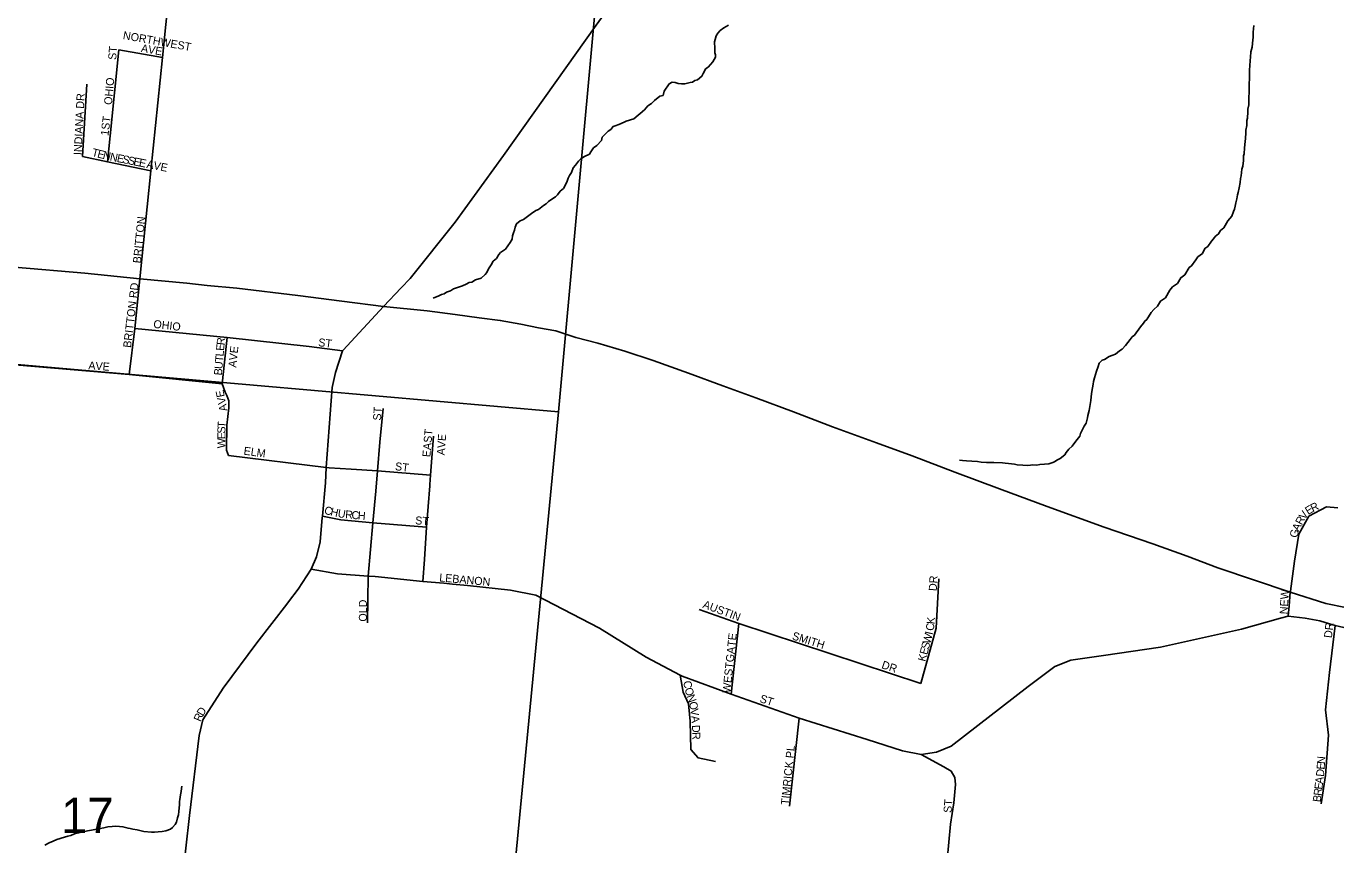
# Model space of a CAD drawing. Extents: x 1310247 to 1552180, y 377264 to 706493.
# Drawn here: x 1440716 to 1448897, y 528333 to 533447 of the extents above; entities that cross this region are included whole.
import ezdxf

# ---------------------------------------------------------------- set-up
doc = ezdxf.new("R2010")
doc.units = 0
for name, color, linetype in [('GM_X_City_Street', 7, 'Continuous'), ('GM_X_City_Street_Text', 7, 'Continuous'), ('GM_X_Minor_River', 7, 'Continuous'), ('GM_X_Section', 7, 'Continuous'), ('GM_X_Section_Text', 7, 'Continuous'), ('GM_X_State_Route', 7, 'Continuous')]:
    doc.layers.add(name, color=color, linetype=linetype)

msp = doc.modelspace()

# ---------------------------------------------------------------- linework, layer by layer
at = {"layer": 'GM_X_City_Street'}
for points in [[(1443058.6, 531812.5), (1443113.9, 531870.3), (1443394.5, 532222.3), (1443698.2, 532638.5), (1444277.1, 533453.6), (1444570.6, 533860), (1444789, 534310.3), (1445607, 536120.9), (1446288.8, 537560.9), (1446455.2, 537921.9), (1446669.1, 538415.5), (1446802.8, 538727.4), (1446812, 538749.7)], [(1441426.6, 531867.9), (1441494.8, 532543.3), (1441566.3, 533252.2), (1441695.6, 534532.3), (1441898.9, 536462.5)], [(1441240, 532761.3), (1441240, 532761.3), (1441293.5, 533299.8)], [(1441293.5, 533299.8), (1441566.3, 533252.2)], [(1441067.5, 532632.4), (1441094.1, 533084.6)], [(1441224, 532599.8), (1441240, 532761.3)], [(1441067.5, 532632.4), (1441224, 532599.8), (1441494.8, 532543.3)], [(1441359.6, 531271.6), (1441393.8, 531559.1), (1441426.6, 531867.9), (1441428.4, 531886)], [(1442947.6, 531696.4), (1443058.6, 531812.5)], [(1438173.8, 531704.6), (1438260.7, 531601.3), (1438360.7, 531544), (1439156.1, 531470.1), (1440521.8, 531342.2), (1441359.6, 531271.6), (1441939, 531212.7)], [(1442696.2, 531424.1), (1442947.6, 531696.4)], [(1441393.8, 531559.1), (1441970.2, 531501.3), (1442483.5, 531445.5), (1442691.8, 531419.3)], [(1441939, 531212.7), (1441966.9, 531464.2), (1441970.2, 531501.3)], [(1442565.7, 530378.6), (1442566.4, 530386.5), (1442585, 530594), (1442589.1, 530690.5), (1442626.6, 531190.8), (1442648.8, 531284.6), (1442691.8, 531419.3), (1442696.2, 531424.1)], [(1441978.6, 530764.7), (1441967.8, 530799.1), (1441969.2, 530954), (1441981.3, 531062.4), (1441981.3, 531106), (1441969.2, 531140.6), (1441958.7, 531161.7), (1441939, 531212.7)], [(1442847.5, 529719.5), (1442852.5, 530010.8), (1442881.9, 530345.2), (1442899.1, 530541.9), (1442910.4, 530669.1), (1442925.5, 530849), (1442944.8, 531058.2)], [(1443237, 530583.3), (1443241.7, 530642.8), (1443260.8, 530885.5)], [(1441978.6, 530764.7), (1442589.1, 530690.5), (1442608.7, 530689.1)], [(1442608.7, 530689.1), (1442746.8, 530679.4), (1442910.4, 530669.1), (1443241.7, 530642.8)], [(1443192.8, 529978.8), (1443204.2, 530115.1), (1443216.1, 530318.4), (1443236.4, 530575.2), (1443237, 530583.3)], [(1448612.9, 529918.3), (1448638.1, 530105.7), (1448666, 530273), (1448728.3, 530386.1), (1448839.8, 530443.6), (1448909, 530438.2)], [(1442354.8, 529850.9), (1442415.6, 529929.4), (1442495.5, 530054.2), (1442529.9, 530131.5), (1442551.9, 530225.2), (1442565.7, 530378.6)], [(1442566.4, 530386.5), (1442682.2, 530364.4), (1442881.9, 530345.2), (1443216.1, 530318.4)], [(1442495.5, 530054.2), (1442660.6, 530026.4), (1442852.5, 530010.8), (1442858.8, 530010.5)], [(1442858.8, 530010.5), (1442895.9, 530008.7), (1443192.8, 529978.8), (1443324, 529967.4), (1443379.8, 529961.9)], [(1446304.5, 529341.5), (1446401.2, 529687.6), (1446416.3, 529994.4)], [(1443379.8, 529961.9), (1443472.8, 529952.9), (1443740.3, 529923.9), (1443900.2, 529892.9), (1444297.3, 529686.8), (1444589.5, 529506.2), (1444801.2, 529392.5), (1444813.6, 529387.8)], [(1448598.7, 529761.3), (1448605.3, 529827), (1448611.9, 529910.6), (1448612.9, 529918.3)], [(1441461.1, 525816.4), (1441621.6, 527497.2), (1441735, 528516.2), (1441796.5, 529016.6), (1441818.7, 529114.4), (1441945.3, 529312.2), (1442155.8, 529594.2), (1442344.1, 529837.2), (1442354.8, 529850.9)], [(1444813.6, 529387.8), (1445119.9, 529273.4), (1445544.3, 529125), (1445970.2, 528992), (1446189.5, 528919.6), (1446306.6, 528896.9), (1446402.5, 528912), (1446494.8, 528950.6), (1446975.2, 529321.8), (1447142.5, 529446.5), (1447242.5, 529485.9), (1447445.9, 529515.3), (1447801.7, 529567.8), (1448306.8, 529681), (1448550.9, 529748.2)], [(1444919.6, 529802.5), (1445167.8, 529716.2), (1446304.5, 529341.5)], [(1448550.9, 529748.2), (1448598.7, 529761.3), (1448705.3, 529748.2), (1448797.2, 529731.8), (1448858, 529712.9)], [(1445119.9, 529273.4), (1445167.8, 529716.2)], [(1448806.5, 528589.9), (1448833, 528767.3), (1448851.6, 529017.5), (1448831.6, 529177.4), (1448857.1, 529409.7), (1448892.3, 529702.3)], [(1448858, 529712.9), (1448892.3, 529702.3), (1449108.7, 529653.1), (1449216.7, 529642.3)], [(1445022, 528854.3), (1444912.8, 528876.4), (1444868.7, 528929.8), (1444864, 529106.4), (1444852.3, 529213.3), (1444819.8, 529287.7), (1444801.2, 529392.5)], [(1445484.3, 528574.2), (1445544.3, 529125)], [(1446365.1, 527250.6), (1446368, 527279), (1446379.7, 527528.6), (1446469.8, 528236.6), (1446490.7, 528461.9), (1446509.9, 528595.1), (1446521.7, 528710.1), (1446516.2, 528753.5), (1446494.1, 528794.2), (1446448.6, 528820.4), (1446306.6, 528896.9)]]:
    msp.add_lwpolyline(points, dxfattribs=at)
at = {"layer": 'GM_X_Minor_River'}
for points in [[(1445103.8, 533454), (1445073.4, 533436.6), (1445051, 533419), (1445036.7, 533403.2), (1445026.4, 533387.3), (1445019.9, 533363.4), (1445015.6, 533349.4), (1445016.8, 533307.3), (1445018.3, 533281.2), (1445022, 533267), (1445021.8, 533253), (1445005.2, 533225.2), (1444976.5, 533191.7), (1444960.2, 533180), (1444953.9, 533166), (1444945.6, 533152.2), (1444937.3, 533134.3), (1444908.7, 533110.8), (1444892.6, 533107.1), (1444878.4, 533097.3), (1444864.3, 533095.6), (1444830.1, 533086.3), (1444810, 533086.7), (1444788, 533089.1), (1444770.1, 533095.5), (1444750.1, 533097.9), (1444731.8, 533086.3), (1444700.8, 533040.7), (1444694.3, 533014.8), (1444674.2, 533009.2), (1444641.5, 532981.7), (1444621.1, 532964.1), (1444598.8, 532948.5), (1444578.3, 532924.8), (1444511, 532868), (1444464.6, 532852.8), (1444450.5, 532847.1), (1444418.1, 532833.7), (1444395.9, 532824.1), (1444381.8, 532820.4), (1444367.3, 532800.6), (1444351.1, 532790.9), (1444328.6, 532767.3), (1444314.3, 532753.5), (1444309.9, 532733.5), (1444281.2, 532702), (1444258.9, 532686.4), (1444242.4, 532662.7), (1444234, 532646.8), (1444203.7, 532633.3), (1444181.3, 532617.7), (1444165, 532604), (1444146.5, 532578.3), (1444132.2, 532562.5), (1444121.6, 532532.6), (1444109.2, 532514.8), (1444100.8, 532496.9), (1444092.3, 532473), (1444071.5, 532433.3), (1444051.1, 532415.7), (1444034.7, 532393.9), (1444022.4, 532380.1), (1444000, 532366.5), (1443977.7, 532350.9), (1443963.4, 532337.2), (1443947.2, 532327.4), (1443916.6, 532302), (1443900.4, 532296.3), (1443872, 532276.8), (1443847.5, 532257.2), (1443823.1, 532239.6), (1443800.9, 532230), (1443778.5, 532212.4), (1443770.1, 532190.5), (1443765.7, 532172.6), (1443759.4, 532156.6), (1443753, 532136.7), (1443750.6, 532116.7), (1443738.1, 532094.8), (1443709.3, 532053.3), (1443678.8, 532033.8), (1443668.5, 532020), (1443654, 531996.2), (1443633.6, 531978.5), (1443621.2, 531956.7), (1443604.6, 531930.9), (1443594.2, 531909.1), (1443581.9, 531895.3), (1443557.4, 531873.7), (1443523.1, 531862.3), (1443498.8, 531848.8), (1443482.7, 531845.1), (1443464.4, 531835.4), (1443442.2, 531825.8), (1443403.9, 531812.6), (1443385.7, 531806.9)], [(1448384.3, 533451.8), (1448381.4, 533409.7), (1448380.8, 533375.6), (1448378.5, 533361.6), (1448373.6, 533315.5), (1448367, 533287.5), (1448364.4, 533253.5), (1448362, 533233.5), (1448359.3, 533199.4), (1448358.8, 533173.3), (1448356.1, 533032.9), (1448353.5, 533002.8), (1448352.6, 532954.7), (1448348, 532928.7), (1448347.7, 532912.7), (1448345, 532872.6), (1448340.7, 532858.6), (1448340.1, 532826.5), (1448335.5, 532796.5), (1448335.2, 532782.4), (1448332.4, 532742.4), (1448330.1, 532728.4), (1448327.7, 532706.3), (1448327.3, 532686.3), (1448324.6, 532650.2), (1448320.3, 532636.2), (1448319.8, 532608.2), (1448315.1, 532572.1), (1448310.7, 532554.2), (1448305.9, 532512.1), (1448301.6, 532496.1), (1448299.1, 532470.1), (1448292.4, 532438.1), (1448287.8, 532408.1), (1448283.6, 532394.1), (1448279.1, 532368.1), (1448272.6, 532344.2), (1448268.1, 532322.2), (1448263.8, 532304.2), (1448257.5, 532288.3), (1448246.9, 532260.4), (1448222.3, 532230.8), (1448197.4, 532187.2), (1448177, 532171.5), (1448164.5, 532149.7), (1448144.2, 532134), (1448131.9, 532118.2), (1448119.6, 532104.4), (1448096.9, 532070.8), (1448078.6, 532059.1), (1448063.9, 532027.3), (1448035.4, 532005.8), (1448023.1, 531988), (1447996.3, 531950.4), (1447980, 531938.7), (1447953.1, 531893)], [(1447953.1, 531893), (1447928.7, 531875.5), (1447907.9, 531839.8), (1447877.4, 531818.3), (1447861, 531798.6), (1447832, 531751), (1447801.5, 531729.5), (1447782.9, 531697.8), (1447760.4, 531676.2), (1447744, 531658.4), (1447717.1, 531614.8), (1447702.9, 531605.1), (1447696.6, 531591.1), (1447676.1, 531569.5), (1447639, 531516), (1447624.8, 531506.3), (1447612.4, 531490.5), (1447583.6, 531452.9), (1447563.1, 531429.3), (1447544.9, 531419.6), (1447520.4, 531398), (1447498.2, 531390.4), (1447482, 531382.7), (1447451.6, 531365.3), (1447437.5, 531361.5), (1447419.1, 531341.9), (1447412.7, 531321.9), (1447402.1, 531292), (1447389.2, 531250.1), (1447382.8, 531228.2), (1447380.4, 531210.2), (1447373.5, 531164.1), (1447371.3, 531150.1), (1447368.9, 531132.1), (1447366.4, 531108.1), (1447359.7, 531072.1), (1447357.2, 531046), (1447348.6, 531014.1), (1447346.3, 531000.1), (1447337.7, 530968.2), (1447325.3, 530948.3), (1447314.9, 530928.5), (1447302.3, 530902.6), (1447298, 530886.7), (1447273.3, 530855), (1447250.7, 530823.4), (1447228.3, 530805.8), (1447211.8, 530784), (1447203.5, 530770.1), (1447175, 530746.6), (1447154.8, 530737), (1447140.5, 530725.2), (1447122.3, 530719.6), (1447104.2, 530713.9), (1447078.1, 530710.4), (1447048, 530709), (1447029.8, 530705.4), (1447003.8, 530705.9), (1446989.7, 530704.2), (1446971.6, 530702.6), (1446941.6, 530705.2), (1446905.6, 530707.9), (1446889.6, 530710.2), (1446851.6, 530715), (1446831.6, 530717.4), (1446815.6, 530719.8), (1446761.5, 530720.9), (1446715.4, 530721.8), (1446681.3, 530724.5), (1446659.3, 530727), (1446623.3, 530729.7), (1446589.2, 530732.4), (1446565.2, 530734.9), (1446545.2, 530735.3)], [(1443385.7, 531806.9), (1443367.4, 531793.2), (1443341.2, 531785.7), (1443326.9, 531776), (1443310.8, 531770.3), (1443292.6, 531762.6), (1443258.2, 531747.3)], [(1440832.6, 528331.4), (1440858.9, 528344.9), (1440883.2, 528356.4), (1440907.4, 528366), (1440955.8, 528381.1), (1440976, 528386.7), (1440994.1, 528392.3), (1441018.4, 528401.9), (1441042.6, 528407.4), (1441062.7, 528413), (1441082.8, 528416.7), (1441099, 528420.3), (1441123.1, 528423.9), (1441177.4, 528434.8), (1441201.6, 528440.3), (1441225.8, 528445.9), (1441251.8, 528447.4), (1441275.9, 528448.9), (1441298, 528448.4), (1441320, 528446), (1441351.9, 528437.3), (1441365.9, 528435), (1441381.9, 528430.7), (1441409.8, 528426.1), (1441425.8, 528421.8), (1441449.8, 528417.3), (1441497.8, 528412.3), (1441517.8, 528411.9), (1441540, 528415.4), (1441566.1, 528416.9), (1441588.2, 528420.5), (1441616.5, 528432), (1441630.7, 528441.7), (1441647.1, 528459.4), (1441655.4, 528475.3), (1441661.9, 528501.3), (1441666.3, 528521.3), (1441668.7, 528541.3), (1441671.2, 528565.4), (1441673.5, 528583.4), (1441673.9, 528603.4), (1441676.2, 528617.5), (1441678.7, 528645.5), (1441683.1, 528665.5), (1441685.5, 528685.5), (1441687.8, 528699.5)]]:
    msp.add_lwpolyline(points, dxfattribs=at)
at = {"layer": 'GM_X_Section'}
for points in [[(1439154.1, 536695.5), (1443539.4, 536279.3), (1444509.4, 536185.8), (1444041.9, 531037.6), (1438704.1, 531504)], [(1438704.1, 531504), (1444041.9, 531037.6), (1443523.4, 525638.5), (1438129.1, 526150.6)]]:
    msp.add_lwpolyline(points, close=True, dxfattribs=at)
at = {"layer": 'GM_X_State_Route'}
for points in [[(1437765.7, 531598.3), (1437827.8, 531604.6), (1437934.4, 531621), (1438173.8, 531704.6), (1438339.4, 531771.9), (1438495.2, 531858.8), (1438611.7, 531912.9), (1438728.1, 531958.8), (1438829.8, 531999.8), (1438951.1, 532031), (1439064.3, 532047.4), (1439166, 532058.9), (1439274.2, 532058.9), (1439392.3, 532060.5), (1439533.3, 532049), (1439669.4, 532037.6), (1439854.7, 532019.5), (1440082.7, 531996.5), (1440366.3, 531972), (1440643.5, 531942.4), (1441081.4, 531904.7), (1441426.6, 531867.9), (1441719.3, 531840.8), (1441847, 531828.1)], [(1441847, 531828.1), (1442032.5, 531809.6), (1442413, 531765.3), (1442686.8, 531729.3), (1442947.6, 531696.4)], [(1442947.6, 531696.4), (1443219.8, 531668.6), (1443395.3, 531645.6), (1443544.5, 531625.9), (1443677.4, 531609.5), (1443805.2, 531586.6), (1443915.1, 531563.6), (1444023.4, 531544), (1444149.6, 531502.9), (1444287.4, 531466.9), (1444454.7, 531416), (1444631.8, 531358.6), (1444853.2, 531279.9), (1445068, 531201.2), (1445273, 531125.7), (1445509.1, 531037.2), (1445751.8, 530943.7), (1446027.4, 530843.7), (1446250.4, 530763.3), (1446517.7, 530661.7), (1446796.5, 530556.7), (1447093.3, 530446.8), (1447449.2, 530317.3), (1447754.2, 530214), (1447969, 530136.9), (1448159.2, 530063.1), (1448611.9, 529910.6), (1448835, 529840.6), (1448956.6, 529816)]]:
    msp.add_lwpolyline(points, dxfattribs=at)

# ---------------------------------------------------------------- texts
at = {"layer": 'GM_X_City_Street_Text'}
for s, rotation, p in [('NORTHWEST', 349.87569, (1441317.2, 533367.1)), ('ST', 86.18059, (1441277.7, 533235.1)), ('AVE', 350.22327, (1441430.3, 533286.3)), ('OHIO', 84.91856, (1441251.3, 532953.7)), ('INDIANA DR', 87.20751, (1441062.3, 532640.9)), ('1ST', 82.87386, (1441229.4, 532760.4)), ('T', 345.98032, (1441122.2, 532636.4)), ('E', 346.00195, (1441156.4, 532627.8)), ('N', 346.63521, (1441191.1, 532619.2)), ('N', 348.3883, (1441235.5, 532608.7)), ('E', 348.70192, (1441278.9, 532599.7)), ('S', 348.69811, (1441313.4, 532592.8)), ('S', 348.69419, (1441348, 532585.9)), ('E', 348.69811, (1441382.5, 532579)), ('E', 348.67132, (1441417, 532572.1)), ('A', 348.69089, (1441464.5, 532562.6)), ('V', 348.69221, (1441507.6, 532554)), ('E', 348.68645, (1441550.8, 532545.4)), ('BRITTON', 84.28904, (1441431.7, 531963.8)), ('BRITTON RD', 83.12986, (1441370.2, 531436)), ('OHIO', 353.47756, (1441508.2, 531563)), ('E', 84.96635, (1441951.2, 531417.4)), ('R', 83.84483, (1441954.3, 531452.2)), ('ST', 352.86574, (1442537.9, 531448.6)), ('T', 84.96635, (1441945, 531347.3)), ('L', 84.96635, (1441948.1, 531382.4)), ('AVE', 84.09321, (1442027.7, 531312.6)), ('AVE', 356.05688, (1441102.9, 531303.4)), ('B', 84.96608, (1441937.7, 531264)), ('U', 84.96587, (1441941.2, 531303.5)), ('AVE', 100.95385, (1441973.1, 531045.9)), ('ST', 86.42535, (1442932.1, 530982.2)), ('T', 86.0487, (1441960.4, 530936.7)), ('S', 89.68578, (1441960.2, 530902.4)), ('E', 89.68578, (1441960, 530867.2)), ('EAST', 85.10046, (1443240.1, 530753.6)), ('AVE', 86.05312, (1443330.3, 530765.2)), ('W', 89.68897, (1441959.7, 530810)), ('ELM', 352.14388, (1442071.6, 530771)), ('ST', 352.87919, (1443017.5, 530674.2)), ('C', 346.64407, (1442574.1, 530401.2)), ('H', 346.61307, (1442612.6, 530392)), ('U', 350.17163, (1442658.8, 530381.2)), ('R', 355.193, (1442706.9, 530373.1)), ('C', 355.24022, (1442746.4, 530369.7)), ('H', 355.23001, (1442785.8, 530366.5)), ('V', 54.59442, (1448702.7, 530360.5)), ('E', 31.96194, (1448724.4, 530392.8)), ('R', 25.80477, (1448753, 530410.8)), ('ST', 356.42537, (1443144.5, 530335.5)), ('A', 63.36651, (1448664.9, 530288.2)), ('R', 61.16473, (1448684.4, 530327.1)), ('G', 77.12986, (1448656.1, 530248.3)), ('LEBANON', 354.80468, (1443294.5, 529979)), ('DR', 86.82218, (1446403.7, 529917.4)), ('NEW', 86.42578, (1448594.9, 529772.2)), ('OLD', 90, (1442844.1, 529727.6)), ('AUSTIN', 339.44645, (1444938, 529815.7)), ('K', 84.31252, (1446390.4, 529709.6)), ('SMITH', 342.5828, (1445496.3, 529617.8)), ('W', 74.93105, (1446362.4, 529585.1)), ('I', 76.80735, (1446377.7, 529642)), ('C', 80.55994, (1446383.5, 529667)), ('DR', 83.66379, (1448872.3, 529623.1)), ('WESTGATE', 83.91052, (1445114.5, 529279.8)), ('S', 74.93105, (1446353.3, 529551.1)), ('K', 74.93105, (1446332.7, 529474.6)), ('E', 74.93105, (1446344.1, 529517.1)), ('DR', 341.56323, (1446055.3, 529437.4)), ('C', 277.95327, (1444820.8, 529354.8)), ('O', 286.31948, (1444828, 529307.8)), ('N', 289.73126, (1444841.3, 529262.5)), ('ST', 341.56287, (1445294.1, 529226.2)), ('D', 59.31554, (1441820.1, 529133.6)), ('O', 281.72997, (1444855.7, 529222.8)), ('V', 277.144, (1444864.5, 529180.8)), ('R', 66.86835, (1441805.3, 529098.7)), ('A', 275.29735, (1444869.9, 529137.6)), ('D', 272.07661, (1444874.5, 529081.3)), ('R', 271.97955, (1444876.1, 529037.3)), ('TIMRICK PL', 84.14294, (1445479.7, 528580.2)), ('E', 85.75954, (1448826.3, 528801.9)), ('N', 85.75902, (1448828.9, 528837)), ('A', 82.81259, (1448816.5, 528711.6)), ('D', 84.73305, (1448822.2, 528757.1)), ('R', 82.69423, (1448807, 528637.3)), ('E', 82.71997, (1448812, 528676.6)), ('ST', 86.18785, (1446496.1, 528531.5)), ('B', 82.71832, (1448801.9, 528598))]:
    msp.add_text(s, height=50, rotation=rotation, dxfattribs=at).set_placement(p)
at = {"layer": 'GM_X_Section_Text'}
msp.add_text('17', height=221, rotation=0.00001, dxfattribs=at).set_placement((1440932.9, 528406.3))

doc.saveas('drawing.dxf')
